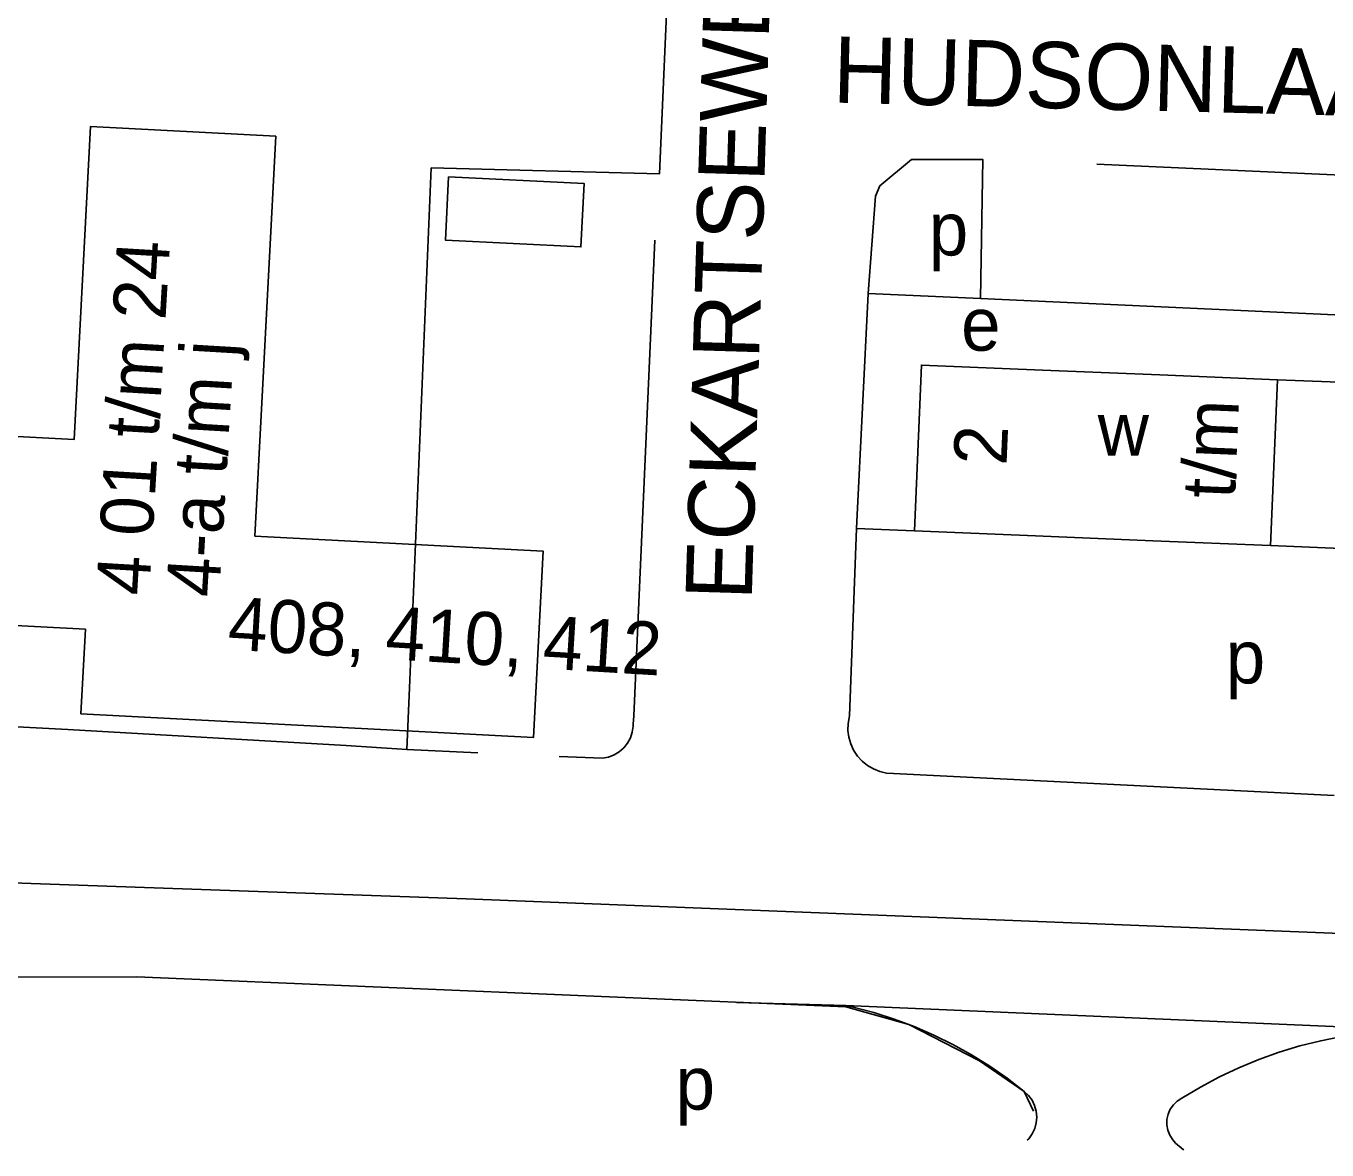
# Model space of a CAD drawing. Extents: x 159294 to 161936, y 384538 to 386517.
# Drawn here: x 161595.4 to 161693.5, y 384862.7 to 384947.5 of the extents above; entities that cross this region are included whole.
import ezdxf

# ---------------------------------------------------------------- set-up
doc = ezdxf.new("R2010")
doc.units = 0
for name, color, linetype in [('BLT_Basislijn', 7, 'Continuous'), ('BLT_Bebouwing', 7, 'Continuous'), ('BLT_Centroide', 7, 'Continuous'), ('BLT_Huisnummer_reeks', 7, 'Continuous'), ('BLT_Onderverdeling_panden', 7, 'Continuous'), ('BLT_Plantopo', 7, 'Continuous'), ('BLT_Straatnaam', 7, 'Continuous'), ('BLT_Vlakafsluiter', 7, 'Continuous')]:
    doc.layers.add(name, color=color, linetype=linetype)

msp = doc.modelspace()

# ---------------------------------------------------------------- linework, layer by layer
at = {"layer": 'BLT_Basislijn'}
for p, q in [((161676.112, 384937.053), (161700.093, 384935.997)), ((161642.77, 384931.332), (161641.191, 384895.462)), ((161658, 384910.107), (161658.865, 384927.3)), ((161667.331, 384926.924), (161658.865, 384927.3)), ((161667.331, 384926.924), (161704.959, 384925.202)), ((161657.981, 384909.577), (161658, 384910.107)), ((161657.464, 384895.462), (161657.981, 384909.577)), ((161662.355, 384909.411), (161657.981, 384909.577)), ((161624.073, 384892.908), (161624.268, 384897.552)), ((161641.137, 384894.813), (161641.191, 384895.462)), ((161629.419, 384892.66), (161624.073, 384892.908)), ((161638.835, 384892.252), (161635.564, 384892.394)), ((161693.991, 384889.442), (161660.772, 384891.099)), ((161648.95, 384873.836), (161657.168, 384873.612)), ((161682.047, 384863.226), (161682.624, 384862.746))]:
    msp.add_line(p, q, dxfattribs=at)
for points in [[(161624.268, 384897.552), (161625.917, 384936.783), (161643.133, 384936.333), (161643.704, 384949.599)], [(161658.865, 384927.3), (161659.425, 384934.634), (161659.743, 384935.429), (161662.128, 384937.4), (161667.503, 384937.42), (161667.331, 384926.924)], [(161624.073, 384892.908), (161619.486, 384893.2), (161598.509, 384894.415), (161575.528, 384895.637), (161571.045, 384895.857)], [(161660.772, 384891.099), (161660.251, 384891.135), (161659.741, 384891.249), (161659.255, 384891.44), (161658.804, 384891.703), (161658.398, 384892.032), (161658.047, 384892.419), (161657.76, 384892.855), (161657.541, 384893.329), (161657.398, 384893.831), (161657.333, 384894.35), (161657.348, 384894.872), (161657.464, 384895.462)], [(161638.835, 384892.252), (161639.28, 384892.338), (161639.702, 384892.502), (161640.089, 384892.737), (161640.429, 384893.036), (161640.711, 384893.39), (161640.927, 384893.788), (161641.069, 384894.218), (161641.133, 384894.667), (161641.137, 384894.813)], [(161706.551, 384878.546), (161628.541, 384881.655), (161578.585, 384883.414)], [(161483.306, 384872.074), (161483.325, 384873.239), (161497.043, 384873.35), (161554.741, 384875.672), (161603.705, 384875.751), (161657.184, 384873.497), (161661.916, 384872.177), (161667.244, 384869.416), (161670.629, 384867.124), (161671.324, 384865.625)], [(161670.629, 384867.124), (161669.352, 384868.108), (161668.028, 384869.027), (161666.66, 384869.879), (161665.251, 384870.663), (161663.805, 384871.375), (161662.326, 384872.015), (161660.817, 384872.581), (161659.281, 384873.071), (161657.723, 384873.484), (161657.168, 384873.612)], [(161682.516, 384866.614), (161683.913, 384867.45), (161685.348, 384868.217), (161686.82, 384868.912), (161688.325, 384869.535), (161689.858, 384870.082), (161691.416, 384870.554), (161692.995, 384870.948), (161694.592, 384871.264), (161696.202, 384871.502), (161697.822, 384871.66), (161699.448, 384871.738), (161700.016, 384871.747)], [(161670.629, 384867.124), (161670.953, 384866.819), (161671.218, 384866.461), (161671.414, 384866.062), (161671.535, 384865.634), (161671.579, 384865.191), (161671.542, 384864.748), (161671.427, 384864.318), (161671.237, 384863.916), (161670.978, 384863.554), (161670.856, 384863.436)], [(161682.516, 384866.614), (161682.173, 384866.394), (161681.879, 384866.11), (161681.645, 384865.776), (161681.482, 384865.402), (161681.394, 384865.003), (161681.386, 384864.595), (161681.457, 384864.193), (161681.605, 384863.813), (161681.824, 384863.469), (161682.047, 384863.226)], [(161682.674, 384862.703), (161682.624, 384862.746)]]:
    msp.add_lwpolyline(points, dxfattribs=at)
at = {"layer": 'BLT_Bebouwing'}
for p, q in [((161671.996, 384921.52), (161680.859, 384921.162)), ((161680.859, 384921.162), (161689.723, 384920.805)), ((161689.723, 384920.805), (161698.586, 384920.447)), ((161671.471, 384909.023), (161662.355, 384909.411)), ((161680.333, 384908.646), (161671.471, 384909.023)), ((161689.197, 384908.285), (161680.333, 384908.646)), ((161698.061, 384907.928), (161689.197, 384908.285))]:
    msp.add_line(p, q, dxfattribs=at)
msp.add_lwpolyline([(161662.355, 384909.411), (161662.879, 384921.9), (161671.996, 384921.52)], dxfattribs=at)
at = {"layer": 'BLT_Onderverdeling_panden'}
msp.add_line((161689.197, 384908.285), (161689.723, 384920.805), dxfattribs=at)
at = {"layer": 'BLT_Plantopo'}
for points in [[(161614.186, 384939.167), (161600.206, 384939.897), (161598.974, 384916.291), (161575.579, 384917.512), (161574.836, 384903.282), (161599.829, 384901.977), (161599.496, 384895.593), (161633.617, 384893.812), (161634.351, 384907.87), (161612.612, 384909.005)], [(161627.216, 384936.115), (161626.974, 384931.336), (161637.202, 384930.817), (161637.444, 384935.596)]]:
    msp.add_lwpolyline(points, close=True, dxfattribs=at)
at = {"layer": 'BLT_Vlakafsluiter'}
msp.add_line((161657.168, 384873.612), (161700.016, 384871.747), dxfattribs=at)

# ---------------------------------------------------------------- texts
at = {"layer": 'BLT_Centroide'}
for s, p in [('p', (161663.431, 384930.174)), ('e', (161665.87, 384922.992)), ('w', (161676.172, 384915.078)), ('p', (161685.826, 384897.896)), ('p', (161644.337, 384865.749))]:
    msp.add_text(s, height=4, dxfattribs=at).set_placement(p)
at = {"layer": 'BLT_Huisnummer_reeks'}
for s, height, rotation, p in [('4 01 t/m 24', 3.99992, 86.59488, (161604.629, 384904.472)), ('4-a t/m j', 3.9999, 86.59488, (161609.91, 384904.343)), ('t/m', 3.9999, 87.59469, (161686.513, 384911.793)), ('2', 4, 87.59488, (161669.293, 384914.299)), ('408, 410, 412', 4, 356.55823, (161610.509, 384900.452))]:
    msp.add_text(s, height=height, rotation=rotation, dxfattribs=at).set_placement(p)
at = {"layer": 'BLT_Straatnaam'}
for s, height, rotation, p in [('ECKARTSEWEG ZUID', 4.99991, 88.26572, (161650.078, 384904.131)), ('HUDSONLAAN', 5, 358.53393, (161656.161, 384941.707))]:
    msp.add_text(s, height=height, rotation=rotation, dxfattribs=at).set_placement(p)

doc.saveas('drawing.dxf')
